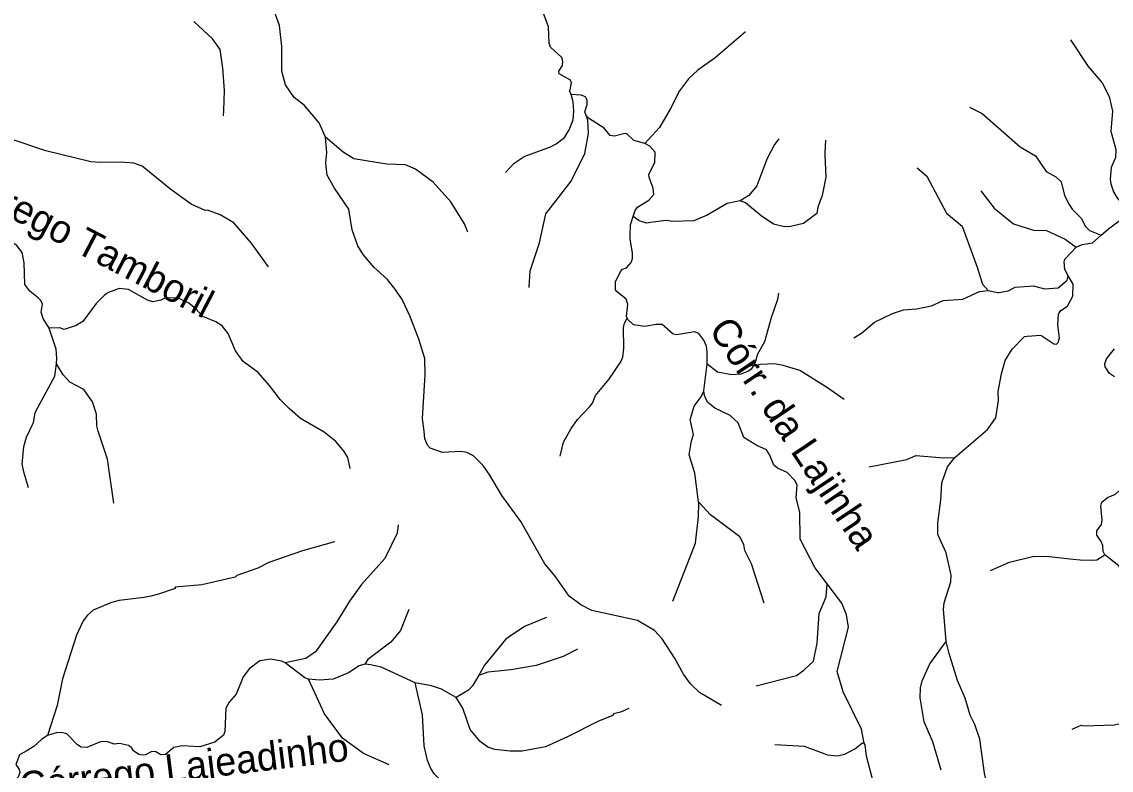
# Model space of a CAD drawing. Extents: x 393 to 446.6, y 8175.5 to 8231.
# Drawn here: x 430.63 to 436.82, y 8179.91 to 8184.16 of the extents above; entities that cross this region are included whole.
import ezdxf
from ezdxf.enums import TextEntityAlignment as Align

# ---------------------------------------------------------------- set-up
doc = ezdxf.new("R2010")
doc.units = 0
doc.header["$LTSCALE"] = 0.064
doc.linetypes.add('LONG_DASHED', pattern=[7.5, 6, -1.5])
doc.layers.add('61', color=7, linetype='Continuous')
doc.layers.add('9', color=7, linetype='LONG_DASHED', lineweight=25)

msp = doc.modelspace()

# ---------------------------------------------------------------- linework, layer by layer
at = {"layer": '9'}
msp.add_line((434.5068, 8182.0654), (434.5254, 8182.2167), dxfattribs=at)
for points in [[(433.753, 8183.7474), (433.7461, 8183.7654), (433.7554, 8183.8131), (433.7484, 8183.8282), (433.6855, 8183.8643), (433.6832, 8183.8794), (433.7042, 8183.9132), (433.7065, 8183.9365), (433.7007, 8183.9586), (433.6355, 8184.0161), (433.6274, 8184.0394), (433.625, 8184.1325), (433.5819, 8184.2431), (433.5552, 8184.2926), (433.4783, 8184.4019), (433.3921, 8184.4927), (433.2012, 8184.6469), (433.1349, 8184.8023), (433.124, 8184.8126)], [(432.3575, 8183.5061), (432.3226, 8183.5864), (432.2391, 8183.6855), (432.1809, 8183.7307), (432.1308, 8183.8034), (432.1098, 8183.8809), (432.1098, 8184.0198), (432.0969, 8184.1393), (432.0752, 8184.2017), (432.0728, 8184.2087), (432.0227, 8184.2555), (431.9645, 8184.3298), (431.9484, 8184.3605), (431.9661, 8184.4202), (431.9694, 8184.4638), (431.9629, 8184.4671), (431.9468, 8184.5123), (431.9048, 8184.5575), (431.8361, 8184.5755), (431.8347, 8184.5759)], [(431.779, 8183.626), (431.7804, 8183.6575), (431.7853, 8183.7695), (431.7756, 8183.897), (431.7595, 8184.0036), (431.7175, 8184.0634), (431.6112, 8184.1624)], [(434.743, 8184.1033), (434.5708, 8183.9567), (434.4723, 8183.8857), (434.419, 8183.8357), (434.3673, 8183.7679), (434.3157, 8183.6645), (434.2543, 8183.5595), (434.1719, 8183.469)], [(436.5872, 8184.0582), (436.6878, 8183.9067), (436.7669, 8183.8131), (436.8073, 8183.7356), (436.825, 8183.6532), (436.817, 8183.5402), (436.8444, 8183.4352), (436.8428, 8183.39), (436.8186, 8183.3335), (436.8121, 8183.2673), (436.817, 8183.2414), (436.8309, 8183.1954), (436.8496, 8183.1629), (436.8763, 8183.1303), (436.9349, 8183.0823)], [(432.0354, 8182.7699), (431.9371, 8182.9055), (431.8386, 8183.0186), (431.7595, 8183.0654), (431.6884, 8183.0912), (431.6755, 8183.0896), (431.5964, 8183.1252), (431.4801, 8183.2075), (431.317, 8183.3415), (431.2702, 8183.3577), (431.1943, 8183.3641), (431.0764, 8183.3609), (431.0264, 8183.3657), (430.7712, 8183.4271), (430.5791, 8183.4917), (430.4935, 8183.5321), (430.4708, 8183.5499), (430.3643, 8183.6806), (430.3352, 8183.7016), (430.2464, 8183.7436), (430.2168, 8183.7635), (430.2165, 8183.7637)], [(433.3805, 8183.3044), (433.4295, 8183.3579), (433.4853, 8183.3963), (433.6359, 8183.4513), (433.6682, 8183.4675), (433.715, 8183.503), (433.7424, 8183.5474), (433.7634, 8183.6032), (433.7683, 8183.6532), (433.765, 8183.7065), (433.753, 8183.7474)], [(433.838, 8183.6287), (433.831, 8183.6496), (433.8438, 8183.6904), (433.8438, 8183.716), (433.8333, 8183.7346), (433.8089, 8183.7439), (433.753, 8183.7474)], [(436.0135, 8183.6759), (436.0855, 8183.6403), (436.3019, 8183.4497), (436.3891, 8183.3997), (436.4488, 8183.3109), (436.5035, 8183.2801), (436.5344, 8183.2511), (436.5538, 8183.1752), (436.5796, 8183.1235), (436.5974, 8183.0961), (436.6474, 8183.046), (436.6733, 8182.9976), (436.6959, 8182.9766), (436.7607, 8182.9486), (436.7612, 8182.9484)], [(433.5146, 8182.6521), (433.5196, 8182.7473), (433.5728, 8182.9056), (433.6084, 8183.0702), (433.7537, 8183.256), (433.8312, 8183.4126), (433.8522, 8183.5256), (433.8474, 8183.6015), (433.838, 8183.6287)], [(434.1719, 8183.469), (434.109, 8183.4864), (434.0686, 8183.524), (434.0683, 8183.524), (434.0569, 8183.5257), (433.9987, 8183.5106), (433.9742, 8183.5153), (433.9393, 8183.556), (433.8508, 8183.6136), (433.838, 8183.6287)], [(433.1671, 8182.9665), (433.1482, 8183.0137), (433.0707, 8183.1381), (432.9689, 8183.2495), (432.8688, 8183.3238), (432.8123, 8183.348), (432.7057, 8183.3528), (432.5184, 8183.3819), (432.4587, 8183.4207), (432.3575, 8183.5061)], [(434.6062, 8180.2804), (434.482, 8180.3541), (434.4303, 8180.4026), (434.3899, 8180.4575), (434.3399, 8180.5496), (434.2704, 8180.6578), (434.2253, 8180.7046), (434.13, 8180.7627), (433.87, 8180.8192), (433.807, 8180.8515), (433.7408, 8180.8999), (433.6617, 8181.013), (433.6035, 8181.0841), (433.4663, 8181.3231), (433.3597, 8181.4716), (433.2919, 8181.5879), (433.2531, 8181.6412), (433.1982, 8181.696), (433.1611, 8181.7154), (433.1256, 8181.7219), (433.0222, 8181.7154), (432.9528, 8181.7397), (432.9376, 8181.7566), (432.9225, 8181.7926), (432.9176, 8181.8358), (432.9092, 8181.9092), (432.9219, 8182.126), (432.9237, 8182.1563), (432.9221, 8182.2483), (432.8882, 8182.3598), (432.8365, 8182.4922), (432.7929, 8182.5842), (432.7574, 8182.6375), (432.7106, 8182.6972), (432.633, 8182.7667), (432.5717, 8182.8393), (432.541, 8182.8894), (432.5103, 8182.9798), (432.4909, 8183.0961), (432.4102, 8183.2156), (432.3682, 8183.2899), (432.3602, 8183.3577), (432.365, 8183.4191), (432.3575, 8183.5061)], [(434.1052, 8183.0552), (434.1159, 8183.0893), (434.1287, 8183.108), (434.1939, 8183.1475), (434.222, 8183.1801), (434.2188, 8183.2156), (434.1956, 8183.2772), (434.1938, 8183.2963), (434.2285, 8183.3609), (434.2301, 8183.4207), (434.1999, 8183.455), (434.1719, 8183.469)], [(434.932, 8183.4963), (434.9076, 8183.4637), (434.8663, 8183.3835), (434.8295, 8183.2889), (434.8066, 8183.2301), (434.7614, 8183.1752), (434.7125, 8183.1434)], [(435.1961, 8183.4893), (435.193, 8183.4163), (435.1925, 8183.4045), (435.199, 8183.2786), (435.178, 8183.1736), (435.1537, 8183.109), (435.1473, 8183.0719), (435.0714, 8183.0153), (434.9988, 8182.9976), (434.9648, 8182.996), (434.9019, 8183.0121), (434.8324, 8183.059), (434.742, 8183.1332), (434.7125, 8183.1434)], [(435.7172, 8183.3311), (435.7722, 8183.2834), (435.8836, 8183.0735), (435.9725, 8183.0008), (436.0581, 8182.7683), (436.0871, 8182.6714), (436.121, 8182.6359)], [(430.7895, 8182.4213), (430.7557, 8182.4755), (430.7441, 8182.5127), (430.7514, 8182.5569), (430.742, 8182.5778), (430.7262, 8182.5932), (430.6801, 8182.6314), (430.6509, 8182.6698), (430.6475, 8182.7914), (430.6356, 8182.8506), (430.6065, 8182.891), (430.5889, 8182.902), (430.5085, 8182.9008), (430.4829, 8182.9136), (430.4515, 8182.9508), (430.377, 8183.1387), (430.3421, 8183.1853), (430.2723, 8183.2126), (430.2502, 8183.208), (430.1523, 8183.1638), (430.0755, 8183.1469), (430.0347, 8183.1527), (429.9209, 8183.2025), (429.9201, 8183.2029)], [(434.7125, 8183.1434), (434.6392, 8183.1283), (434.524, 8183.0622), (434.4497, 8183.0299), (434.3302, 8183.0266), (434.2915, 8183.0331), (434.2039, 8183.0204), (434.18, 8183.0169), (434.1397, 8183.0299), (434.1052, 8183.0552)], [(436.0783, 8183.2012), (436.1533, 8183.1025), (436.2647, 8183.0137), (436.3778, 8182.9782), (436.4521, 8182.975), (436.557, 8182.9265), (436.6198, 8182.8805)], [(434.0699, 8182.4788), (434.0671, 8182.4877), (434.0753, 8182.5576), (434.0648, 8182.5855), (434.0072, 8182.6326), (434.004, 8182.6407), (434.004, 8182.6843), (434.0331, 8182.7425), (434.0444, 8182.7553), (434.067, 8182.7635), (434.0926, 8182.7932), (434.1007, 8182.8176), (434.1019, 8182.8467), (434.0879, 8182.9293), (434.0884, 8182.9472), (434.0902, 8183.0073), (434.1052, 8183.0552)], [(436.7612, 8182.9484), (436.8026, 8182.9846), (436.8913, 8183.0509)], [(436.6198, 8182.8805), (436.6535, 8182.8968), (436.7129, 8182.9061), (436.7612, 8182.9484)], [(436.5751, 8182.7191), (436.5556, 8182.7542), (436.551, 8182.7973), (436.5557, 8182.813), (436.6198, 8182.8805)], [(435.9309, 8181.6865), (436.1162, 8181.8462), (436.163, 8181.9124), (436.1791, 8182.011), (436.1776, 8182.061), (436.1953, 8182.1628), (436.2163, 8182.2386), (436.2566, 8182.3016), (436.3261, 8182.3743), (436.3423, 8182.3754), (436.4198, 8182.3807), (436.4938, 8182.3324), (436.5078, 8182.3312), (436.5183, 8182.3405), (436.5252, 8182.3673), (436.5148, 8182.4383), (436.5194, 8182.5), (436.5334, 8182.5209), (436.5707, 8182.5465), (436.601, 8182.6029), (436.6022, 8182.6704), (436.5751, 8182.7191)], [(436.121, 8182.6359), (436.1755, 8182.6244), (436.1806, 8182.6233), (436.2341, 8182.6326), (436.2728, 8182.6537), (436.3778, 8182.6617), (436.4408, 8182.644), (436.5166, 8182.6504), (436.5683, 8182.694), (436.5742, 8182.7158), (436.5751, 8182.7191)], [(432.4978, 8181.6255), (432.4845, 8181.688), (432.4634, 8181.7216), (432.4571, 8181.7316), (432.4167, 8181.7784), (432.3505, 8181.8301), (432.2165, 8181.9092), (432.1535, 8181.9641), (432.1002, 8182.0174), (432.0404, 8182.0965), (431.9758, 8182.1692), (431.8903, 8182.2322), (431.8482, 8182.2935), (431.8063, 8182.3904), (431.7724, 8182.434), (431.7352, 8182.4582), (431.661, 8182.4873), (431.6222, 8182.5309), (431.5818, 8182.5632), (431.5237, 8182.5923), (431.4494, 8182.5939), (431.4236, 8182.5809), (431.3784, 8182.5713), (431.3477, 8182.581), (431.2395, 8182.6407), (431.1862, 8182.6472), (431.1265, 8182.6245), (431.1039, 8182.6084), (431.057, 8182.5616), (430.9811, 8182.4599), (430.9424, 8182.4356), (430.8746, 8182.413), (430.8503, 8182.4227), (430.7895, 8182.4213)], [(434.93, 8182.6196), (434.9244, 8182.5842), (434.8873, 8182.4793), (434.8502, 8182.3436), (434.8098, 8182.2742), (434.7958, 8182.2201), (434.7855, 8182.2048)], [(435.3574, 8182.3657), (435.4017, 8182.3924), (435.4751, 8182.455), (435.5769, 8182.5051), (435.6398, 8182.5245), (435.7125, 8182.5309), (435.7981, 8182.5487), (435.8643, 8182.5777), (435.9757, 8182.5858), (436.071, 8182.6294), (436.121, 8182.6359)], [(433.6896, 8181.6956), (433.7101, 8181.7752), (433.7521, 8181.8527), (433.7844, 8181.8979), (433.7884, 8181.9022), (433.8587, 8181.977), (433.8732, 8181.9964), (433.891, 8182.0384), (433.9669, 8182.1304), (434.0347, 8182.2306), (434.046, 8182.2564), (434.0525, 8182.3081), (434.0508, 8182.4244), (434.0557, 8182.4502), (434.0699, 8182.4788)], [(434.5254, 8182.2167), (434.5254, 8182.2854), (434.5208, 8182.3197), (434.5068, 8182.3535), (434.4777, 8182.3907), (434.4521, 8182.4), (434.3528, 8182.3839), (434.3318, 8182.3872), (434.2689, 8182.4421), (434.2333, 8182.4421), (434.1704, 8182.4308), (434.1074, 8182.4405), (434.0718, 8182.4726), (434.0699, 8182.4788)], [(430.8306, 8182.2205), (430.8336, 8182.2509), (430.8301, 8182.3021), (430.7895, 8182.4213)], [(436.838, 8182.1448), (436.8089, 8182.1646), (436.7845, 8182.2012), (436.7822, 8182.2187), (436.7927, 8182.2478), (436.838, 8182.3032)], [(430.6729, 8181.5146), (430.6469, 8181.5976), (430.6372, 8181.6493), (430.6452, 8181.7494), (430.6614, 8181.8026), (430.7001, 8181.8866), (430.7099, 8181.9415), (430.7128, 8181.9469), (430.8212, 8182.1498), (430.8261, 8182.1757), (430.8306, 8182.2205)], [(431.1563, 8181.4289), (431.12, 8181.6783), (431.0683, 8181.8366), (431.0603, 8181.8672), (431.0586, 8181.9335), (431.0347, 8182.0027), (430.9858, 8182.0737), (430.9066, 8182.1156), (430.8694, 8182.1557), (430.8312, 8182.2194), (430.8306, 8182.2205)], [(434.7855, 8182.2048), (434.7748, 8182.1887), (434.7562, 8182.1747), (434.7162, 8182.1611), (434.6645, 8182.1563), (434.5837, 8182.1708), (434.5254, 8182.2167)], [(435.3034, 8182.0165), (435.2071, 8182.0836), (435.0504, 8182.1805), (434.956, 8182.2102), (434.9071, 8182.2195), (434.828, 8182.2154), (434.7865, 8182.205), (434.7855, 8182.2048)], [(434.4757, 8181.4359), (434.4545, 8181.5976), (434.4223, 8181.7025), (434.4351, 8181.7816), (434.4465, 8181.8172), (434.4287, 8181.9028), (434.4321, 8181.9143), (434.4513, 8181.9786), (434.4901, 8182.0319), (434.5068, 8182.0654)], [(435.2069, 8180.9698), (435.136, 8181.0631), (435.0537, 8181.2245), (435.0504, 8181.3763), (435.0294, 8181.4587), (435.0359, 8181.533), (435.023, 8181.5572), (434.9794, 8181.6024), (434.9245, 8181.6266), (434.9035, 8181.6428), (434.8808, 8181.7009), (434.8615, 8181.7316), (434.8066, 8181.7558), (434.7339, 8181.801), (434.7016, 8181.8834), (434.6564, 8181.9253), (434.5676, 8181.9674), (434.5272, 8182.0012), (434.5091, 8182.0387), (434.5068, 8182.0654)], [(435.4441, 8181.6351), (435.6576, 8181.6767), (435.7093, 8181.6993), (435.8675, 8181.6863), (435.9309, 8181.6865)], [(435.882, 8180.6428), (435.8659, 8180.8257), (435.8707, 8180.8628), (435.9078, 8180.9807), (435.9095, 8181.0195), (435.882, 8181.1454), (435.8352, 8181.2504), (435.8336, 8181.3166), (435.8514, 8181.4442), (435.8562, 8181.5427), (435.8901, 8181.6347), (435.9309, 8181.6865)], [(436.783, 8181.1354), (436.7726, 8181.154), (436.7714, 8181.1877), (436.7621, 8181.211), (436.7376, 8181.2471), (436.7376, 8181.2715), (436.7644, 8181.3076), (436.7679, 8181.332), (436.7598, 8181.4111), (436.7645, 8181.4332), (436.7971, 8181.46), (436.8437, 8181.4798), (436.9148, 8181.5443), (436.9265, 8181.5676), (436.93, 8181.5955)], [(434.3296, 8180.8718), (434.4578, 8181.2003), (434.4755, 8181.3521), (434.4767, 8181.4285), (434.4757, 8181.4359)], [(434.8493, 8180.861), (434.7767, 8181.084), (434.7395, 8181.1591), (434.7323, 8181.1939), (434.7097, 8181.2375), (434.5434, 8181.3618), (434.4761, 8181.4355), (434.4757, 8181.4359)], [(432.7716, 8181.3051), (432.7655, 8181.2584), (432.696, 8181.1131), (432.562, 8180.9662), (432.4942, 8180.8709), (432.4229, 8180.7543), (432.3007, 8180.5844), (432.246, 8180.5466), (432.1301, 8180.5211)], [(432.41, 8181.2091), (432.2278, 8181.1567), (432.0372, 8181.0921), (431.9742, 8181.0598), (431.8547, 8181.0179), (431.845, 8181.0082), (431.6561, 8180.9646), (431.5043, 8180.9516), (431.5043, 8180.9436), (431.4107, 8180.9113), (431.3672, 8180.901), (431.3283, 8180.8919), (431.1878, 8180.8758), (431.1442, 8180.8645), (431.04, 8180.8216), (431.0073, 8180.7931), (430.9817, 8180.7605), (430.9669, 8180.7283), (430.944, 8180.6787), (430.8649, 8180.4317), (430.8358, 8180.2799), (430.7809, 8180.1097)], [(436.1328, 8181.0451), (436.2411, 8181.0928), (436.3713, 8181.126), (436.4488, 8181.1277), (436.6032, 8181.111), (436.6426, 8181.1067), (436.7152, 8181.105), (436.7378, 8181.1066), (436.783, 8181.1354)], [(437.1052, 8180.5234), (437.0877, 8180.5549), (437.0237, 8180.627), (436.9887, 8180.7003), (436.934, 8180.791), (436.9268, 8180.9307), (436.888, 8181.0356), (436.8622, 8181.0728), (436.783, 8181.1354)], [(434.8039, 8180.3913), (435.0327, 8180.4494), (435.0746, 8180.4801), (435.1279, 8180.5318), (435.1489, 8180.6335), (435.1602, 8180.8015), (435.2006, 8180.8968), (435.2069, 8180.9698)], [(435.4153, 8180.0651), (435.4002, 8180.146), (435.2974, 8180.3574), (435.262, 8180.4721), (435.3265, 8180.724), (435.3168, 8180.7934), (435.2894, 8180.8612), (435.2069, 8180.9698)], [(432.8321, 8180.8239), (432.7849, 8180.7046), (432.7299, 8180.6384), (432.5992, 8180.5398), (432.5817, 8180.5136)], [(433.613, 8180.7792), (433.4873, 8180.7288), (433.3958, 8180.665), (433.3807, 8180.6545), (433.2612, 8180.5092), (433.2259, 8180.4478)], [(435.8531, 8179.9129), (435.8061, 8180.0732), (435.7561, 8180.1878), (435.7335, 8180.3235), (435.7351, 8180.38), (435.7448, 8180.4188), (435.7884, 8180.5157), (435.882, 8180.6428)], [(436.1585, 8179.6271), (436.1388, 8179.7341), (436.0984, 8179.8956), (436.0726, 8180.0894), (436.0435, 8180.1717), (436.0176, 8180.225), (435.9886, 8180.3219), (435.9466, 8180.422), (435.8982, 8180.5738), (435.882, 8180.6428)], [(433.789, 8180.5999), (433.7069, 8180.5576), (433.623, 8180.5293), (433.5535, 8180.5059), (433.4098, 8180.4817), (433.2806, 8180.4688), (433.2293, 8180.4491), (433.2259, 8180.4478)], [(432.1301, 8180.5211), (432.1091, 8180.5304), (432.0474, 8180.5421), (431.9857, 8180.5334), (431.9305, 8180.4922), (431.9263, 8180.4891), (431.8914, 8180.4426), (431.8506, 8180.3448), (431.8122, 8180.2988), (431.7924, 8180.2651), (431.7866, 8180.1324), (431.7785, 8180.112), (431.7308, 8180.0713), (431.6446, 8180.0457), (431.5445, 8180.0509), (431.4979, 8180.0416), (431.4502, 8180.0015), (431.4234, 8180.0003), (431.3943, 8180.0166), (431.3733, 8180.0177), (431.3362, 8179.9997), (431.3164, 8179.9974), (431.2978, 8180.002), (431.2675, 8180.023), (431.257, 8180.0404), (431.2395, 8180.0521), (431.1895, 8180.0632), (431.1581, 8180.0597), (431.1232, 8180.0736), (431.0847, 8180.0748), (431.0032, 8180.0405), (430.9706, 8180.0439), (430.9497, 8180.0567), (430.8892, 8180.119), (430.8601, 8180.1272), (430.8298, 8180.1237), (430.7809, 8180.1097)], [(432.2616, 8180.4286), (432.2418, 8180.4368), (432.1301, 8180.5211)], [(432.5817, 8180.5136), (432.5502, 8180.5043), (432.4897, 8180.4659), (432.4024, 8180.4292), (432.3244, 8180.4234), (432.2616, 8180.4286)], [(432.8672, 8180.4074), (432.6748, 8180.4979), (432.6131, 8180.5113), (432.5817, 8180.5136)], [(432.7204, 8179.9431), (432.5733, 8180.007), (432.4554, 8180.0942), (432.3521, 8180.2315), (432.2616, 8180.4286)], [(433.2259, 8180.4478), (433.1932, 8180.3909), (433.1699, 8180.3664), (433.0997, 8180.3251)], [(433.0997, 8180.3251), (433.0168, 8180.3716), (432.9593, 8180.3913), (432.8672, 8180.4074)], [(433.0745, 8179.7991), (433.0303, 8179.8342), (432.977, 8179.8907), (432.956, 8179.9214), (432.9367, 8179.9682), (432.9189, 8180.0506), (432.909, 8180.2268), (432.8672, 8180.4074)], [(434.0798, 8180.2622), (434.032, 8180.2412), (433.9927, 8180.2314), (433.9895, 8180.2234), (433.9072, 8180.191), (433.7328, 8180.1022), (433.6068, 8180.0457), (433.5267, 8180.0301), (433.4744, 8180.0199), (433.4066, 8180.0199), (433.3194, 8180.0296), (433.2806, 8180.0425), (433.237, 8180.0748), (433.1788, 8180.1443), (433.1385, 8180.2638), (433.0997, 8180.3251)], [(436.5961, 8180.1461), (436.6486, 8180.1676), (436.662, 8180.1636), (436.8348, 8180.1701), (436.9342, 8180.1911), (436.9494, 8180.1943), (436.9962, 8180.2137), (437.0511, 8180.2556), (437.0883, 8180.2863), (437.0965, 8180.3113)], [(430.7809, 8180.1097), (430.7472, 8180.0893), (430.7029, 8180.0463), (430.6583, 8180.0205), (430.621, 8179.9989), (430.6001, 8179.9456), (430.6188, 8179.9171), (430.6227, 8179.8986), (430.6143, 8179.8733), (430.5644, 8179.8239), (430.538, 8179.8116), (430.5032, 8179.8035), (430.4273, 8179.8132), (430.4033, 8179.823)], [(434.9082, 8180.0581), (435.0763, 8180.049), (435.2087, 8180.0005), (435.2636, 8179.994), (435.3072, 8180.0038), (435.3637, 8180.0344), (435.4073, 8180.0683), (435.4153, 8180.0651)], [(435.5056, 8179.57), (435.5137, 8179.6468), (435.5106, 8179.7115), (435.4945, 8179.7906), (435.4686, 8179.8407), (435.4299, 8179.9925), (435.4218, 8180.0571), (435.4153, 8180.0651)]]:
    msp.add_lwpolyline(points, dxfattribs=at)

# ---------------------------------------------------------------- texts
at = {"layer": '61'}
for s, rotation, p in [('Córrego Tamboril', 332.488, (430.9287, 8182.858)), ('Córr. da Lajinha', 303.917, (434.9543, 8181.7825)), ('Córrego Lajeadinho', 6.955, (431.5639, 8179.8538))]:
    msp.add_text(s, height=0.16, rotation=rotation, dxfattribs=at).set_placement(p, align=Align.CENTER)

doc.saveas('drawing.dxf')
